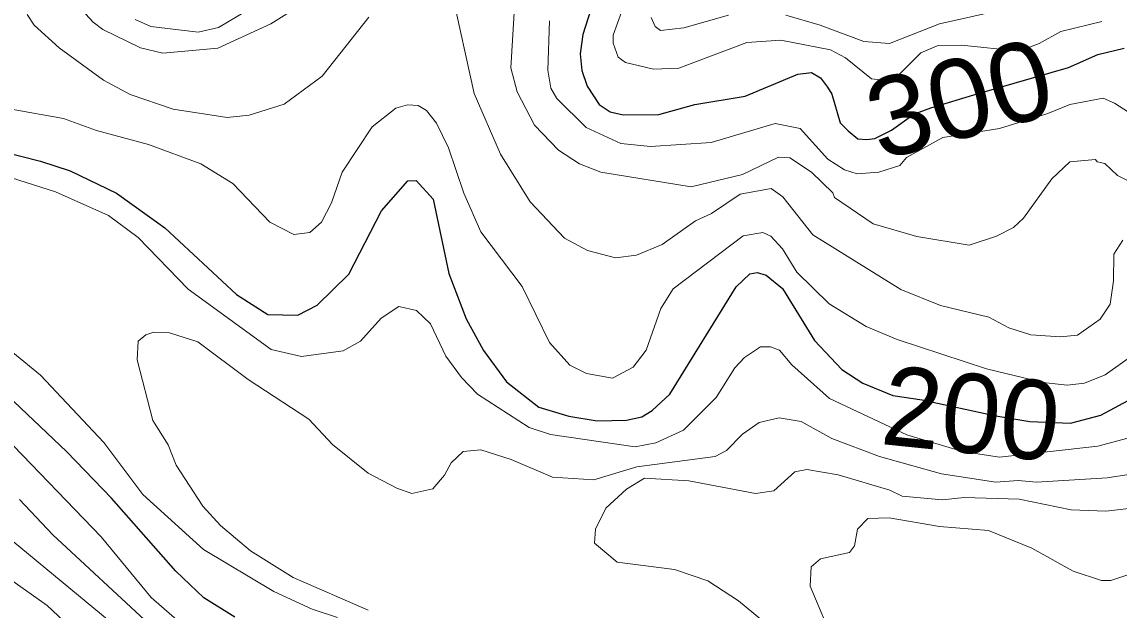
# Model space of a CAD drawing. Extents: x 673.3 to 698.5, y 6984.3 to 7012.3.
# Drawn here: x 678.489 to 679.596, y 6990.161 to 6990.755 of the extents above; entities that cross this region are included whole.
import ezdxf
from ezdxf.enums import TextEntityAlignment as Align

# ---------------------------------------------------------------- set-up
doc = ezdxf.new("R2010")
doc.units = 0
doc.header["$LTSCALE"] = 0.032
doc.layers.add('1', color=7, linetype='Continuous', lineweight=25)
doc.layers.add('2', color=7, linetype='Continuous', lineweight=13)
doc.layers.add('61', color=7, linetype='Continuous')

msp = doc.modelspace()

# ---------------------------------------------------------------- linework, layer by layer
at = {"layer": '1'}
for points in [[(679.0662, 6990.7767), (679.0551, 6990.742), (679.0526, 6990.7226), (679.0544, 6990.7058), (679.0595, 6990.69), (679.0719, 6990.6715), (679.0827, 6990.6639), (679.096, 6990.661), (679.132, 6990.6614), (679.1681, 6990.6712), (679.219, 6990.6798), (679.2722, 6990.702), (679.2861, 6990.7036), (679.2951, 6990.6981), (679.302, 6990.6889), (679.3064, 6990.6818), (679.315, 6990.653), (679.3229, 6990.6449), (679.3328, 6990.6366), (679.3418, 6990.6361), (679.3499, 6990.6369), (679.3667, 6990.6455), (679.3891, 6990.6615), (679.4062, 6990.6681), (679.453, 6990.6822), (679.5454, 6990.7088), (679.5748, 6990.7218), (679.6014, 6990.7281)], [(678.2222, 6990.7631), (678.2219, 6990.7407), (678.2341, 6990.7177), (678.2533, 6990.6987), (678.2923, 6990.6748), (678.3378, 6990.6523), (678.3656, 6990.6438), (678.431, 6990.6336), (678.5082, 6990.6142), (678.5381, 6990.6043), (678.5847, 6990.5818), (678.6337, 6990.5467), (678.7058, 6990.4795), (678.7374, 6990.4595), (678.7677, 6990.4588), (678.7872, 6990.4689), (678.8191, 6990.5), (678.8523, 6990.564), (678.8788, 6990.5944)], [(678.8788, 6990.5944), (678.8872, 6990.5945), (678.9043, 6990.5758), (678.9201, 6990.5006), (678.9375, 6990.455), (678.9552, 6990.423), (678.9782, 6990.3913), (679.0109, 6990.3658), (679.0411, 6990.3568), (679.0697, 6990.352), (679.0994, 6990.3527), (679.1147, 6990.3562), (679.1252, 6990.3624), (679.1429, 6990.3789), (679.2101, 6990.4873), (679.2238, 6990.5005), (679.2313, 6990.5018), (679.2403, 6990.499), (679.2568, 6990.4855), (679.2889, 6990.4332), (679.3165, 6990.4038), (679.3378, 6990.3901), (679.3681, 6990.3777), (679.3975, 6990.3732), (679.4721, 6990.357), (679.5063, 6990.3515), (679.5472, 6990.3495), (679.578, 6990.3577), (679.6099, 6990.3748)], [(678.7042, 6990.1537), (678.673, 6990.1735), (678.6445, 6990.2004), (678.5799, 6990.274), (678.5348, 6990.3208), (678.4679, 6990.3843)]]:
    msp.add_lwpolyline(points, dxfattribs=at)
at = {"layer": '2'}
for points in [[(678.9931, 6990.8816), (678.9825, 6990.7084), (678.9891, 6990.684), (679.0066, 6990.6505), (679.0306, 6990.6253), (679.052, 6990.6116), (679.0734, 6990.6032), (679.1645, 6990.5881), (679.2164, 6990.6007), (679.2526, 6990.6181), (679.264, 6990.6174), (679.286, 6990.6029), (679.3074, 6990.5822), (679.3093, 6990.5775), (679.3482, 6990.551), (679.3923, 6990.5382), (679.4449, 6990.5294), (679.4725, 6990.5383), (679.4898, 6990.5472), (679.4998, 6990.5565), (679.5283, 6990.5964), (679.5466, 6990.6134), (679.5726, 6990.6158), (679.574, 6990.6134), (679.5818, 6990.6117), (679.5947, 6990.5997), (679.6256, 6990.5841)], [(678.5386, 6990.7794), (678.5612, 6990.7545), (678.571, 6990.7471), (678.6089, 6990.7284), (678.6317, 6990.7233), (678.6871, 6990.7281), (678.7405, 6990.7528), (678.7772, 6990.7755)], [(679.5999, 6990.5343), (679.591, 6990.5203), (679.5908, 6990.4934), (679.5872, 6990.4697), (679.5771, 6990.4548), (679.5543, 6990.4384), (679.5368, 6990.4367), (679.5074, 6990.439), (679.4852, 6990.4458), (679.4649, 6990.4568), (679.4162, 6990.4683), (679.3761, 6990.4845), (679.2873, 6990.5399), (679.2571, 6990.5781), (679.2452, 6990.5864), (679.214, 6990.5808), (679.1851, 6990.5613), (679.169, 6990.5539), (679.1354, 6990.5301), (679.1095, 6990.5193), (679.0881, 6990.5165), (679.0601, 6990.524), (679.0367, 6990.5364), (679.0022, 6990.5732), (678.9723, 6990.6213), (678.9455, 6990.6826), (678.9231, 6990.7851)], [(678.7148, 6990.7653), (678.6877, 6990.7491), (678.6671, 6990.7445), (678.6195, 6990.7501), (678.6036, 6990.7571)], [(679.0947, 6990.7654), (679.0859, 6990.7415), (679.0859, 6990.7332), (679.091, 6990.7192), (679.0982, 6990.7136), (679.1265, 6990.7071), (679.152, 6990.7079), (679.2206, 6990.7339), (679.2551, 6990.7363), (679.3053, 6990.7264), (679.3204, 6990.7184), (679.3465, 6990.6973), (679.3611, 6990.6957), (679.3728, 6990.7001), (679.3961, 6990.7235), (679.4126, 6990.7306), (679.4372, 6990.7314), (679.4954, 6990.7253), (679.5158, 6990.7329), (679.5374, 6990.745), (679.5789, 6990.7551)], [(679.26, 6990.7614), (679.2947, 6990.7514), (679.3386, 6990.7348), (679.3648, 6990.733), (679.4152, 6990.7527), (679.4844, 6990.7681)], [(677.9173, 6990.7559), (677.9381, 6990.7438), (677.9697, 6990.7337), (677.9838, 6990.7258), (677.9914, 6990.7022), (678.0062, 6990.6835), (678.0303, 6990.6816), (678.0681, 6990.6892), (678.0869, 6990.6891), (678.1016, 6990.6859), (678.1366, 6990.6666), (678.2293, 6990.6073), (678.2778, 6990.5805), (678.3174, 6990.5639), (678.3633, 6990.5353), (678.3947, 6990.5072), (678.4259, 6990.4721), (678.4802, 6990.4209), (678.508, 6990.398), (678.572, 6990.3302), (678.6114, 6990.2776), (678.6725, 6990.2221), (678.7436, 6990.1797)], [(678.8395, 6990.7594), (678.7923, 6990.7), (678.7538, 6990.6717), (678.7186, 6990.6605), (678.6965, 6990.6582), (678.6421, 6990.6666), (678.5987, 6990.6815), (678.5718, 6990.6958), (678.527, 6990.7285), (678.5016, 6990.7513), (678.4948, 6990.7621)], [(679.648, 6990.6364), (679.5917, 6990.6728), (679.5802, 6990.6776), (679.5466, 6990.6713), (679.5245, 6990.6621), (679.4756, 6990.6472), (679.4185, 6990.6381), (679.3819, 6990.6177), (679.3752, 6990.6098), (679.3539, 6990.6032), (679.3321, 6990.6012), (679.3191, 6990.6055), (679.3023, 6990.6162), (679.2744, 6990.6472), (679.2493, 6990.6523), (679.1847, 6990.6329), (679.1235, 6990.6289), (679.0935, 6990.632), (679.0585, 6990.6482), (679.0291, 6990.6775), (679.0231, 6990.6878), (679.02, 6990.706), (679.0216, 6990.7559)], [(679.1241, 6990.7593), (679.1283, 6990.7502), (679.1336, 6990.7462), (679.1573, 6990.7486), (679.2023, 6990.7615)], [(678.4785, 6990.6668), (678.5313, 6990.6573), (678.5645, 6990.645), (678.6171, 6990.6309), (678.67, 6990.6116), (678.7021, 6990.5915), (678.7395, 6990.5524), (678.7636, 6990.5402), (678.78, 6990.5423), (678.7915, 6990.5526), (678.8017, 6990.5721), (678.8124, 6990.6031), (678.8428, 6990.6489), (678.8666, 6990.6677), (678.8783, 6990.6711), (678.8893, 6990.6703), (678.8977, 6990.6653), (678.9075, 6990.6525)], [(678.9075, 6990.6525), (678.9196, 6990.6275), (678.9351, 6990.5819), (678.9522, 6990.5428), (678.994, 6990.4876), (679.0217, 6990.4311), (679.0421, 6990.4083), (679.0588, 6990.3997), (679.0853, 6990.3952), (679.1059, 6990.4061), (679.119, 6990.4232), (679.1339, 6990.4655), (679.1463, 6990.4854), (679.2171, 6990.5388), (679.2367, 6990.5423), (679.245, 6990.5383), (679.2567, 6990.5256), (679.2712, 6990.502), (679.3039, 6990.4702), (679.3411, 6990.4471), (679.3724, 6990.4342), (679.4624, 6990.4044), (679.5198, 6990.3906), (679.544, 6990.3879), (679.5613, 6990.3902), (679.5822, 6990.3985), (679.615, 6990.4217)], [(679.6089, 6990.3355), (679.575, 6990.3266), (679.4757, 6990.3154), (679.4384, 6990.321), (679.3821, 6990.338), (679.3042, 6990.3744), (679.266, 6990.4087), (679.2538, 6990.4234), (679.2445, 6990.4268), (679.2344, 6990.4268), (679.2184, 6990.4161), (679.2087, 6990.4055), (679.1897, 6990.3756), (679.1569, 6990.3426), (679.1289, 6990.3299), (679.1082, 6990.3259), (679.0228, 6990.3381), (679.001, 6990.3452), (678.949, 6990.379), (678.9327, 6990.3959), (678.9172, 6990.4173), (678.9015, 6990.4501), (678.8873, 6990.4634), (678.8696, 6990.4675), (678.8517, 6990.4557), (678.8309, 6990.4325), (678.8134, 6990.4226), (678.7716, 6990.4171), (678.741, 6990.4241), (678.6571, 6990.485), (678.6068, 6990.537), (678.5766, 6990.5593), (678.5234, 6990.5833), (678.4331, 6990.6119)], [(678.8386, 6990.1608), (678.7629, 6990.1939), (678.72, 6990.2208), (678.6898, 6990.2464), (678.672, 6990.2659), (678.6451, 6990.3071), (678.637, 6990.3278), (678.6214, 6990.3525), (678.6055, 6990.4136), (678.6067, 6990.4323), (678.6145, 6990.4387), (678.6225, 6990.4415), (678.6382, 6990.4408), (678.6668, 6990.4316), (678.7175, 6990.3939), (678.7787, 6990.3537), (678.8028, 6990.328), (678.8386, 6990.2993), (678.8677, 6990.2839), (678.8829, 6990.2787), (678.904, 6990.2835), (678.9156, 6990.2971), (678.9223, 6990.3095), (678.9347, 6990.321), (678.9523, 6990.3226), (678.9828, 6990.3129), (679.0246, 6990.295), (679.0663, 6990.2923), (679.1098, 6990.3056), (679.1887, 6990.316), (679.2001, 6990.3221), (679.2165, 6990.3385), (679.2331, 6990.3502)], [(679.2331, 6990.3502), (679.2532, 6990.3552), (679.2754, 6990.3512), (679.3065, 6990.3342), (679.3544, 6990.316), (679.4171, 6990.2986), (679.4721, 6990.2901), (679.4946, 6990.2917), (679.5128, 6990.2901), (679.5841, 6990.2945), (679.6082, 6990.2982)], [(678.8834, 6989.8887), (678.9174, 6989.9146), (678.9321, 6989.9219), (678.9632, 6989.9293), (678.989, 6989.9318), (679.102, 6989.9236), (679.1456, 6989.9336), (679.1558, 6989.9407), (679.1664, 6989.9608), (679.164, 6989.9715), (679.1561, 6989.9788), (679.1394, 6989.9876), (679.1372, 6989.9912), (679.1166, 6989.9984), (678.986, 6990.0082), (678.9114, 6990.0326), (678.8674, 6990.0327), (678.8153, 6990.0391), (678.7559, 6990.0628), (678.6956, 6990.1078), (678.6198, 6990.1738), (678.5692, 6990.2348), (678.4723, 6990.3359)], [(679.6118, 6990.2642), (679.5828, 6990.2608), (679.5479, 6990.2623), (679.4955, 6990.2729), (679.4399, 6990.2745), (679.418, 6990.2722), (679.3773, 6990.2761), (679.3651, 6990.2819), (679.3129, 6990.2974), (679.2811, 6990.303), (679.2692, 6990.3006), (679.2479, 6990.2812), (679.2294, 6990.2787), (679.1622, 6990.2916), (679.1175, 6990.294), (679.0992, 6990.2831)], [(679.0992, 6990.2831), (679.0785, 6990.2637), (679.0679, 6990.2425), (679.0672, 6990.2284), (679.0899, 6990.2093), (679.1476, 6990.202), (679.1815, 6990.1905), (679.2124, 6990.1702), (679.2452, 6990.143)], [(678.4868, 6990.2725), (678.5207, 6990.2371), (678.6176, 6990.1467)], [(678.5873, 6990.142), (678.455, 6990.251)], [(679.3099, 6990.1252), (679.2845, 6990.1852), (679.2856, 6990.2045), (679.2949, 6990.2128), (679.3243, 6990.2192), (679.3293, 6990.226), (679.3325, 6990.2427), (679.3427, 6990.2533), (679.3642, 6990.2542), (679.4151, 6990.2453), (679.4644, 6990.2412), (679.5081, 6990.2235), (679.5499, 6990.2002), (679.5784, 6990.1908), (679.5878, 6990.191), (679.6238, 6990.2028)], [(678.4768, 6990.1924), (678.5148, 6990.1656), (678.5827, 6990.1017), (678.5893, 6990.0904), (678.642, 6990.0301), (678.6474, 6990.0174), (678.6696, 6989.9825), (678.6788, 6989.9462), (678.6771, 6989.9176), (678.6676, 6989.8981), (678.6526, 6989.8805), (678.6363, 6989.8669), (678.6004, 6989.8548), (678.5903, 6989.8275), (678.5892, 6989.8069), (678.5834, 6989.7785), (678.5738, 6989.7545), (678.5597, 6989.7344), (678.5346, 6989.7062), (678.5153, 6989.6932), (678.4896, 6989.684), (678.4623, 6989.6826)], [(678.7436, 6990.1797), (678.7821, 6990.162), (678.8077, 6990.1536)]]:
    msp.add_lwpolyline(points, dxfattribs=at)

# ---------------------------------------------------------------- texts
at = {"layer": '61', "width": 1.05}
msp.add_text('300', height=0.08, rotation=14.931, dxfattribs=at).set_placement((679.4454, 6990.6388), align=Align.CENTER)
at = {"layer": '61'}
msp.add_text('200', height=0.08, rotation=354.174, dxfattribs=at).set_placement((679.4431, 6990.3197), align=Align.CENTER)

doc.saveas('drawing.dxf')
